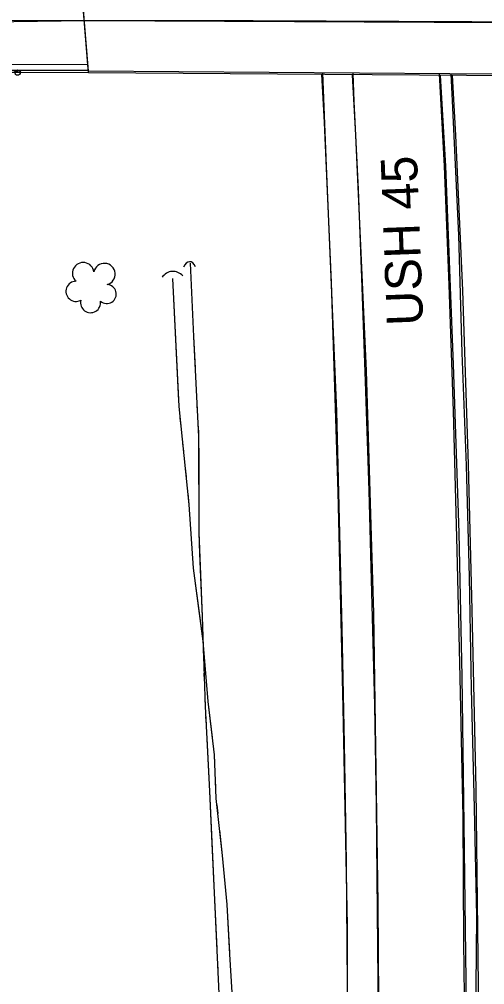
# Model space of a CAD drawing. Extents: x 353423 to 364002, y 127000 to 201942.
# Drawn here: x 361342.3 to 361470.4, y 133067.5 to 133333.3 of the extents above; entities that cross this region are included whole.
import ezdxf

# ---------------------------------------------------------------- set-up
doc = ezdxf.new("R2010")
doc.units = 0
for name, color, linetype in [('E_DTM_SlopeBottom', 7, 'Continuous'), ('E_DTM_SlopeTop', 7, 'Continuous'), ('E_FEN_Generic', 7, 'Continuous'), ('E_MISCPROP', 7, 'Continuous'), ('E_RW_IP', 7, 'Continuous'), ('E_STRUCT_WingWall', 7, 'Continuous')]:
    doc.layers.add(name, color=color, linetype=linetype)

msp = doc.modelspace()

# ---------------------------------------------------------------- linework, layer by layer
at = {"layer": 'E_DTM_SlopeBottom'}
msp.add_lwpolyline([(361355.51, 133390.93), (361603.68, 133389.08), (361610.01, 133317.21), (361361.37, 133319.02)], close=True, dxfattribs=at)
for points in [[(361361.31, 133318.54), (361355.53, 133389.62), (361603.51, 133387.96), (361608.52, 133316.82), (361361.31, 133318.54)], [(361361.36, 133319.15), (361338.45, 133319.2), (361338.6, 133320.96), (361361.22, 133320.89)], [(361361.31, 133318.54), (361342.76, 133318.64)]]:
    msp.add_lwpolyline(points, dxfattribs=at)
msp.add_arc((361384.6, 133260.31), 3.57, 41.0143, 147.2539, dxfattribs=at)
msp.add_ellipse((361389.22, 133262.92), major_axis=(-0.1, 3.63), ratio=0.560231, start_param=5.356056, end_param=7.210287, dxfattribs=at)
at = {"layer": 'E_DTM_SlopeTop'}
for points in [[(361181.42, 133291.99), (361180.42, 133298.26), (361181.01, 133304.97), (361182.14, 133308.84), (361183.58, 133312.2), (361185.47, 133314.98), (361187.83, 133317.99), (361189.55, 133319.85), (361191.6, 133321.65), (361194.13, 133323.02), (361201.53, 133324.81), (361223.86, 133328.93), (361241.39, 133331.05), (361258.59, 133331.79), (361281.54, 133332.1), (361307.21, 133332.52), (361336.28, 133332.94), (361360.24, 133333.08)], [(361295.16, 133332.07), (361360.37, 133332.95), (361456.54, 133332.47), (361607.38, 133331.74)], [(361360.24, 133333.08), (361406.68, 133332.99), (361466.86, 133332.69), (361520.21, 133332.17), (361575.56, 133331.98), (361608.75, 133331.59)], [(361342.76, 133318.64), (361330.29, 133321.03), (361300.24, 133321.46), (361260.74, 133321.4), (361229.94, 133321.07), (361208.45, 133319.91), (361200.47, 133319.19), (361196.48, 133317.68), (361192.07, 133314.55), (361189.96, 133312.06), (361186.88, 133307.55), (361185.39, 133303.58), (361184.23, 133299.75), (361184.25, 133297.07), (361184.49, 133294.15), (361184.9, 133291.6), (361192.56, 133265.66), (361204.79, 133225.03), (361222.71, 133166.17), (361239.78, 133110.15), (361256.46, 133055.92), (361274.59, 132995.06), (361287.98, 132951.39)], [(361422.79, 132627.83), (361423.62, 132653.98), (361424.91, 132693.26), (361425.85, 132726.68), (361426.98, 132759.07), (361427.83, 132790.61), (361429.05, 132827.03), (361429.72, 132861.07), (361430.72, 132892.57), (361431.62, 132928.96), (361432.25, 132967.51), (361432.66, 132999.91), (361432.84, 133032.97), (361432.66, 133067.28), (361432.32, 133101.27), (361431.8, 133133.77), (361431.17, 133165.52), (361430.41, 133195.45), (361429.69, 133225.35), (361428.32, 133257.97), (361426.9, 133292.88), (361425.86, 133318.55)], [(361431.54, 132638.48), (361432.84, 132673.76), (361433.99, 132713.4), (361434.54, 132735.04), (361435.92, 132774.72), (361436.92, 132812.43), (361438, 132851.82), (361438.98, 132882.79), (361440.11, 132919.82), (361440.52, 132959.37), (361441.05, 132989.48), (361441.39, 133027.5), (361441.14, 133059.21), (361440.92, 133087.52), (361440.58, 133116.79), (361440.16, 133144.46), (361439.36, 133175.47), (361438.6, 133203.57), (361437.63, 133233.58), (361436.56, 133262.12), (361435.64, 133286.45), (361434.5, 133310.67), (361434.18, 133318.49)], [(361455.41, 132632.51), (361456.06, 132655.26), (361456.98, 132691.11), (361457.93, 132718.75), (361459.12, 132755.36), (361460.22, 132791.03), (361461.22, 132824.1), (361462.07, 132858.46), (361462.92, 132891.14), (361463.85, 132926), (361464.54, 132957.93), (361464.99, 132996.52), (361465.1, 133041.76), (361464.67, 133079.4), (361464.45, 133113.61), (361463.65, 133152.01), (361462.84, 133187.15), (361461.78, 133225.38), (361460.61, 133260.22), (361459.34, 133292.81), (361457.95, 133318.31)], [(361458.38, 132631.83), (361459.55, 132667.54), (361460.7, 132703.86), (361461.93, 132746.83), (361463.2, 132792.57), (361464.66, 132839.14), (361466.21, 132888.99), (361467.06, 132930.93), (361467.62, 132968.01), (361467.76, 133008.75), (361467.89, 133047.27), (361468.21, 133086.33), (361467.64, 133116.21), (361466.77, 133148.97), (361466.25, 133179.79), (361465.37, 133210.4), (361464.25, 133241.41), (361463.25, 133273.81), (361461.51, 133310.84), (361461.17, 133318.29)], [(361432.46, 132965.27), (361432.62, 133083.76), (361431.48, 133143.8), (361430.04, 133203.21), (361428.24, 133260.78), (361426.3, 133304.86), (361425.54, 133318.09)], [(361433.88, 133318.03), (361434.84, 133301.38), (361437.75, 133236.52), (361439.77, 133169.8), (361441.02, 133089.82), (361441.4, 133036.55), (361441.1, 132965.46)], [(361458.16, 133317.86), (361459.58, 133292.88), (361461.7, 133238.25), (361463.26, 133191.86), (361464.09, 133152.33), (361464.7, 133111.65), (361465.23, 133068.55), (361465.33, 133034.72), (361465.26, 132984.83), (361464.86, 132976.42)], [(361468.79, 132976.08), (361468.73, 133067.25), (361468.05, 133121.36), (361466.99, 133170.72), (361465.91, 133210.67), (361464.36, 133258.62), (361462.42, 133301.35), (361461.5, 133317.84)]]:
    msp.add_lwpolyline(points, dxfattribs=at)
at = {"layer": 'E_FEN_Generic'}
for centre, radius, start, end in [((361359.88, 133263.37), 2.97, 7.0637, 228.2976), ((361365.73, 133263.12), 2.97, 284.7145, 167.6878), ((361357.91, 133258.38), 2.78, 90.0346, 297.8076), ((361366.37, 133257.64), 2.61, 229.4197, 87.3523), ((361361.91, 133255.28), 2.78, 166.7116, 7.7226)]:
    msp.add_arc(centre, radius, start, end, dxfattribs=at)
at = {"layer": 'E_MISCPROP'}
msp.add_lwpolyline([(361342.76, 133318.64), (361260.55, 133318.51), (361253.59, 133318.04), (361248.02, 133317.65), (361244.19, 133317.06), (361235.34, 133315.45), (361227.79, 133313.99)], dxfattribs=at)
msp.add_lwpolyline([(361342.76, 133318.64), (361260.55, 133318.51), (361253.59, 133318.04), (361248.02, 133317.65), (361244.19, 133317.06), (361235.34, 133315.45), (361227.79, 133313.99)], dxfattribs=at)
msp.add_circle((361341.82, 133318.64), 0.746, dxfattribs=at)
at = {"layer": 'E_STRUCT_WingWall'}
for points in [[(361389.37, 133266.16), (361390.21, 133245.95), (361391.66, 133218.33), (361391.72, 133191.95), (361392.6, 133168.81), (361393.44, 133144.06), (361394.64, 133120.8), (361395.93, 133092.72), (361397.21, 133065.03), (361398.3, 133037.41), (361398.6, 133007.74), (361397.41, 132986.15), (361397, 132961.61), (361397.51, 132933.26), (361397.62, 132907.99), (361398.56, 132875.3), (361398.73, 132847.85), (361399.58, 132815.99), (361401.5, 132782.28), (361403.53, 132759.46), (361405.55, 132736.47)], [(361389.37, 133266.16), (361390.21, 133245.95), (361390.67, 133237.19)], [(361384.45, 133261.92), (361386.17, 133226.71), (361388.98, 133199.72), (361390.16, 133182.19), (361392.83, 133162.09), (361394.21, 133145.42), (361395.94, 133130.75), (361396.43, 133118.78), (361398.18, 133103.08), (361399.4, 133089.51), (361400.15, 133075.85), (361401.41, 133054.76), (361403.39, 133035.88), (361406.76, 133006.76), (361408.66, 132983.74)], [(361384.45, 133261.92), (361386.1, 133228.19)], [(361390.88, 133233.2), (361390.99, 133231.2)], [(361391.2, 133227.21), (361391.3, 133225.21)], [(361386.5, 133223.55), (361386.74, 133221.24)], [(361391.51, 133221.22), (361391.62, 133219.22)], [(361387.22, 133216.6), (361387.46, 133214.29)], [(361391.67, 133215.22), (361391.72, 133191.95), (361391.93, 133186.22)], [(361387.94, 133209.65), (361388.19, 133207.34)], [(361388.67, 133202.71), (361388.98, 133199.72), (361390.16, 133182.19), (361391.9, 133169.11)], [(361391.93, 133186.22), (361392.6, 133168.81), (361392.99, 133157.24)], [(361391.9, 133169.11), (361392.83, 133162.09), (361394.21, 133145.42), (361395.38, 133135.53)], [(361393.13, 133153.25), (361393.19, 133151.25)], [(361393.33, 133147.25), (361393.4, 133145.25)], [(361393.58, 133141.26), (361393.69, 133139.26)], [(361393.89, 133135.26), (361394.64, 133120.8), (361395.31, 133106.3)], [(361395.92, 133130.9), (361395.94, 133130.75), (361396.03, 133128.58)], [(361396.22, 133123.92), (361396.32, 133121.6)], [(361396.64, 133116.95), (361396.9, 133114.64)], [(361397.41, 133110.01), (361398.18, 133103.08), (361399.4, 133089.51), (361400.12, 133076.37)], [(361395.31, 133106.3), (361395.93, 133092.72), (361396.64, 133077.33)], [(361400.12, 133076.37), (361400.15, 133075.85), (361401.41, 133054.76), (361402.67, 133042.7)], [(361396.83, 133073.33), (361396.92, 133071.33)]]:
    msp.add_lwpolyline(points, dxfattribs=at)

# ---------------------------------------------------------------- texts
at = {"layer": 'E_RW_IP'}
msp.add_text('USH 45', height=10, rotation=92.1526, dxfattribs=at).set_placement((361453.5, 133249.08))

doc.saveas('drawing.dxf')
